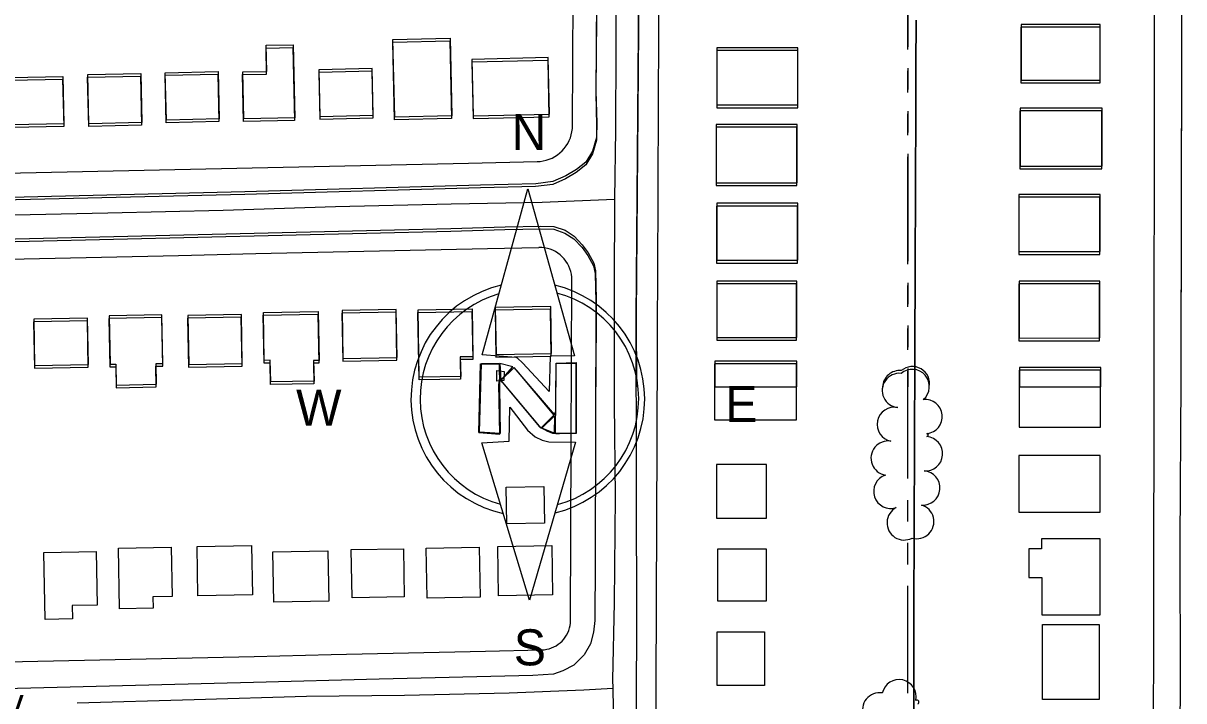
# Model space of a CAD drawing. Extents: x -25029 to 2274964, y -81170 to 687028.
# Drawn here: x 10847 to 11524, y -67627 to -67233 of the extents above; entities that cross this region are included whole.
import ezdxf

# ---------------------------------------------------------------- set-up
doc = ezdxf.new("R2010")
doc.units = 0
for name, color, linetype in [('81911BEA - RW_X_Fee_RW', 7, 'Continuous'), ('BLDG', 7, 'Continuous'), ('DIVISIONS', 7, 'Continuous'), ('DV_X_Corp_Line', 7, 'Continuous'), ('GE_X_CL_2000', 7, 'Continuous'), ('ROAD', 7, 'Continuous'), ('ROAD-NAME', 7, 'Continuous'), ('TI_NORTHA', 7, 'Continuous'), ('TREES', 7, 'Continuous')]:
    doc.layers.add(name, color=color, linetype=linetype)

msp = doc.modelspace()

# ---------------------------------------------------------------- linework, layer by layer
at = {"layer": '81911BEA - RW_X_Fee_RW'}
for p, q in [((11167.65, -67292.24), (11168.06, -67189.83)), ((11166.9, -67477.79), (11167.28, -67382.24)), ((11166.48, -67580.63), (11166.9, -67477.79))]:
    msp.add_line(p, q, dxfattribs=at)
for points in [[(11506.89, -67138.07), (11506.82, -67181.17), (11506.74, -67231.17), (11506.66, -67281.17), (11506.58, -67331.18), (11506.5, -67381.18)], [(11217.46, -67337.44), (11217.51, -67326.78), (11217.69, -67281.78), (11217.87, -67236.78), (11218.06, -67188.74)], [(11146.94, -67313.32), (11148.75, -67313.21), (11150.55, -67312.93), (11152.31, -67312.51), (11154.03, -67311.93), (11155.7, -67311.21), (11157.3, -67310.35), (11158.82, -67309.36), (11160.25, -67308.23), (11161.58, -67306.99), (11162.79, -67305.65), (11163.89, -67304.2), (11164.86, -67302.66), (11165.69, -67301.05), (11166.38, -67299.37), (11166.93, -67297.63), (11167.32, -67295.86), (11167.56, -67294.06), (11167.65, -67292.24)], [(10167.1, -67334.75), (10197.03, -67334.09), (10247.12, -67333), (10297.11, -67331.9), (10342.1, -67330.92), (10387.09, -67329.94), (10432.08, -67328.95), (10477.07, -67327.97), (10522.06, -67326.98), (10567.05, -67326), (10612.04, -67325.02), (10657.03, -67324.03), (10702.02, -67323.05), (10747.01, -67322.07), (10792.01, -67321.08), (10837, -67320.1), (10881.99, -67319.12), (10926.98, -67318.13), (10971.97, -67317.15), (11016.96, -67316.17), (11061.95, -67315.18), (11106.94, -67314.2), (11146.94, -67313.32)], [(11216.9, -67476.77), (11217.15, -67416.78), (11217.33, -67371.78), (11217.46, -67337.44)], [(10263.77, -67382.64), (10308.2, -67381.67), (10353.19, -67380.69), (10398.18, -67379.71), (10443.17, -67378.72), (10488.16, -67377.74), (10533.15, -67376.76), (10578.14, -67375.77), (10623.13, -67374.79), (10668.12, -67373.8), (10713.11, -67372.82), (10758.1, -67371.84), (10803.09, -67370.85), (10848.08, -67369.87), (10893.07, -67368.89), (10938.06, -67367.9), (10983.05, -67366.92), (11028.04, -67365.94), (11073.03, -67364.95), (11118.02, -67363.97), (11148.01, -67363.31)], [(11167.28, -67382.24), (11167.21, -67380.57), (11167, -67378.91), (11166.64, -67377.28), (11166.13, -67375.69), (11165.49, -67374.14), (11164.71, -67372.66), (11163.81, -67371.26), (11162.78, -67369.94), (11161.64, -67368.71), (11160.39, -67367.6), (11159.06, -67366.59), (11157.64, -67365.71), (11156.14, -67364.96), (11154.59, -67364.34), (11152.98, -67363.87), (11151.34, -67363.54), (11149.68, -67363.35), (11148.01, -67363.31)], [(11506.5, -67381.18), (11506.43, -67431.18), (11506.37, -67481.18), (11506.3, -67531.18), (11506.23, -67581.18), (11506.21, -67598.18)], [(11216.32, -67621.91), (11216.33, -67618.38), (11216.53, -67570.38), (11216.72, -67522.38), (11216.9, -67476.77)], [(11149.68, -67597.75), (11151.15, -67597.65), (11152.61, -67597.43), (11154.04, -67597.09), (11155.44, -67596.62), (11156.8, -67596.03), (11158.09, -67595.33), (11159.33, -67594.52), (11160.49, -67593.61), (11161.56, -67592.61), (11162.55, -67591.51), (11163.44, -67590.34), (11164.22, -67589.09), (11164.9, -67587.78), (11165.46, -67586.41), (11165.9, -67585.01), (11166.22, -67583.57), (11166.42, -67582.11), (11166.48, -67580.63)], [(10172.35, -67619.9), (10217.2, -67618.88), (10262.19, -67617.86), (10307.18, -67616.84), (10352.17, -67615.82), (10397.16, -67614.8), (10442.15, -67613.78), (10487.14, -67612.76), (10532.13, -67611.75), (10577.12, -67610.73), (10622.11, -67609.71), (10667.1, -67608.69), (10712.09, -67607.67), (10757.08, -67606.65), (10802.07, -67605.63), (10847.06, -67604.61), (10892.05, -67603.59), (10937.04, -67602.57), (10982.03, -67601.55), (11027.02, -67600.53), (11072.01, -67599.51), (11117, -67598.49), (11149.68, -67597.75)], [(11506.21, -67598.18), (11506.15, -67637.28), (11506.07, -67696.18), (11506, -67746.18), (11505.93, -67796.19), (11505.86, -67846.19), (11505.86, -67847.29)], [(11215.74, -67765.03), (11215.95, -67714.38), (11216.14, -67666.38), (11216.32, -67621.91)]]:
    msp.add_lwpolyline(points, dxfattribs=at)
at = {"layer": 'BLDG'}
for p, q in [((11298.3, -67429.5), (11250.56, -67429.51)), ((11250.56, -67429.51), (11250.56, -67444.55)), ((11298.3, -67444.54), (11298.3, -67429.5)), ((11475.52, -67433.16), (11428.1, -67433.17)), ((11428.1, -67433.17), (11428.1, -67444.52)), ((11475.52, -67444.52), (11475.52, -67433.16)), ((11250.56, -67444.55), (11298.3, -67444.54)), ((11428.1, -67444.52), (11475.52, -67444.52))]:
    msp.add_line(p, q, dxfattribs=at)
for points in [[(11429, -67267.47), (11475.16, -67267.47), (11475.16, -67235.01), (11429, -67235.01)], [(11429.11, -67265.86), (11475.27, -67265.85), (11475.26, -67233.39), (11429.1, -67233.4)], [(10989.47, -67260.77), (10989.13, -67245.55), (11004.78, -67245.21), (11005.71, -67287.72), (10976.06, -67288.37), (10975.46, -67261.07)], [(11096.17, -67243), (11097.16, -67288.25), (11063.87, -67288.98), (11062.88, -67243.73)], [(11096.27, -67241.43), (11097.27, -67286.68), (11063.98, -67287.41), (11062.98, -67242.16)], [(10989.36, -67262.33), (10989.03, -67247.11), (11004.68, -67246.77), (11005.6, -67289.28), (10975.95, -67289.93), (10975.35, -67262.63)], [(11251.67, -67281.88), (11298.9, -67281.88), (11298.9, -67248.61), (11251.67, -67248.61)], [(11251.78, -67280.29), (11299.01, -67280.28), (11299, -67247.01), (11251.77, -67247.02)], [(11020.42, -67286.92), (11051.53, -67286.23), (11050.94, -67259.07), (11019.82, -67259.76)], [(11109.64, -67288.17), (11154.08, -67287.2), (11153.37, -67254.32), (11108.92, -67255.29)], [(11109.75, -67286.6), (11154.19, -67285.62), (11153.48, -67252.74), (11109.03, -67253.72)], [(10839.87, -67265.84), (10870.45, -67265.17), (10871.05, -67292.76), (10840.47, -67293.42)], [(10839.98, -67264.3), (10870.56, -67263.63), (10871.16, -67291.22), (10840.58, -67291.88)], [(10885.02, -67264.17), (10915.86, -67263.5), (10916.49, -67292.15), (10885.65, -67292.82)], [(10885.13, -67262.62), (10915.97, -67261.95), (10916.6, -67290.6), (10885.76, -67291.27)], [(10960.89, -67262.36), (10961.49, -67290), (10930.78, -67290.67), (10930.18, -67263.03)], [(10961, -67260.81), (10961.6, -67288.45), (10930.89, -67289.12), (10930.29, -67261.48)], [(11020.31, -67288.48), (11051.42, -67287.8), (11050.83, -67260.64), (11019.71, -67261.32)], [(11428.34, -67317.53), (11476.22, -67317.53), (11476.22, -67283.76), (11428.34, -67283.76)], [(11428.45, -67315.92), (11476.33, -67315.91), (11476.33, -67282.14), (11428.45, -67282.15)], [(11251.45, -67325.72), (11298.55, -67325.71), (11298.55, -67291.62), (11251.45, -67291.63)], [(11251.34, -67327.31), (11298.44, -67327.31), (11298.44, -67293.22), (11251.34, -67293.22)], [(11427.82, -67365.73), (11475.08, -67365.72), (11475.08, -67332.45), (11427.82, -67332.46)], [(11251.63, -67372.37), (11298.8, -67372.37), (11298.8, -67339.16), (11251.63, -67339.16)], [(11251.75, -67370.78), (11298.92, -67370.77), (11298.92, -67337.56), (11251.75, -67337.57)], [(11427.7, -67367.34), (11474.96, -67367.34), (11474.96, -67334.07), (11427.7, -67334.07)], [(11251.67, -67417.32), (11298.22, -67417.32), (11298.22, -67384.54), (11251.67, -67384.54)], [(11251.8, -67415.73), (11298.35, -67415.72), (11298.34, -67382.94), (11251.79, -67382.95)], [(11427.85, -67417.67), (11474.83, -67417.67), (11474.83, -67384.58), (11427.85, -67384.58)], [(11427.98, -67416.06), (11474.96, -67416.05), (11474.95, -67382.96), (11427.97, -67382.97)], [(11019.39, -67400.62), (11019.92, -67429.09), (11016.74, -67429.14), (11016.96, -67441.21), (10991.73, -67441.67), (10991.5, -67429.07), (10987.98, -67429.14), (10987.47, -67401.2)], [(11033.71, -67429.48), (11065.33, -67428.91), (11064.82, -67400.94), (11033.2, -67401.52)], [(11033.84, -67427.92), (11065.46, -67427.34), (11064.94, -67399.37), (11033.32, -67399.96)], [(11108.95, -67400.69), (11109.46, -67428.53), (11102.11, -67428.66), (11102.31, -67439.99), (11078.19, -67440.43), (11077.48, -67401.27)], [(11109.07, -67399.12), (11109.59, -67426.96), (11102.24, -67427.09), (11102.44, -67438.42), (11078.32, -67438.86), (11077.6, -67399.7)], [(11123, -67427.17), (11155.28, -67426.59), (11154.78, -67399.3), (11122.51, -67399.88)], [(11123.13, -67425.6), (11155.41, -67425.01), (11154.9, -67397.72), (11122.63, -67398.31)], [(10853.97, -67433.55), (10885.35, -67432.98), (10884.86, -67406.02), (10853.48, -67406.59)], [(10854.1, -67432.01), (10885.48, -67431.43), (10884.98, -67404.47), (10853.6, -67405.05)], [(10897.97, -67432.86), (10901.38, -67432.8), (10901.6, -67445), (10924.98, -67444.57), (10924.76, -67432.49), (10928.75, -67432.41), (10928.23, -67404.06), (10897.45, -67404.62)], [(10898.1, -67431.31), (10901.51, -67431.25), (10901.73, -67443.45), (10925.11, -67443.02), (10924.89, -67430.94), (10928.88, -67430.86), (10928.35, -67402.51), (10897.57, -67403.07)], [(10943.82, -67433.05), (10975.02, -67432.48), (10974.5, -67403.92), (10943.3, -67404.49)], [(10943.95, -67431.5), (10975.15, -67430.92), (10974.62, -67402.36), (10943.42, -67402.94)], [(11019.27, -67402.18), (11019.79, -67430.65), (11016.61, -67430.7), (11016.83, -67442.77), (10991.6, -67443.23), (10991.37, -67430.63), (10987.85, -67430.7), (10987.35, -67402.76)], [(11250.43, -67463.68), (11298.17, -67463.68), (11298.17, -67431.1), (11250.43, -67431.1)], [(11427.97, -67467.99), (11475.39, -67467.99), (11475.39, -67434.78), (11427.97, -67434.78)], [(11427.68, -67517.62), (11475.18, -67517.62), (11475.18, -67484.6), (11427.68, -67484.6)], [(11280.61, -67520.97), (11280.61, -67489.76), (11251.51, -67489.76), (11251.51, -67520.97)], [(11151, -67502.56), (11151.39, -67523.9), (11129.34, -67524.3), (11128.95, -67502.96)], [(11441.03, -67533.16), (11441.03, -67538.98), (11433.66, -67538.98), (11433.66, -67555.57), (11441.2, -67555.57), (11441.2, -67577.34), (11475.14, -67577.34), (11475.14, -67533.16)], [(10890.04, -67540.39), (10890.61, -67571.72), (10876, -67571.99), (10876.14, -67579.72), (10860.23, -67580.01), (10859.52, -67540.95)], [(10933.77, -67537.96), (10934.29, -67566.6), (10923.01, -67566.81), (10923.13, -67573.41), (10903.56, -67573.77), (10902.92, -67538.52)], [(10980.6, -67536.94), (10981.12, -67565.62), (10949.32, -67566.2), (10948.8, -67537.52)], [(11025, -67540), (11025.53, -67569.43), (10993.54, -67570.01), (10993, -67540.58)], [(11069.07, -67538.82), (11069.58, -67566.95), (11039.17, -67567.5), (11038.66, -67539.37)], [(11113.18, -67537.98), (11113.71, -67567.14), (11082.89, -67567.7), (11082.36, -67538.54)], [(11155.51, -67537.01), (11156.03, -67565.61), (11124.57, -67566.18), (11124.05, -67537.58)], [(11280.5, -67538.81), (11280.5, -67569.36), (11252.4, -67569.36), (11252.4, -67538.81)], [(11474.61, -67582.91), (11474.61, -67626.68), (11441.53, -67626.68), (11441.53, -67582.91)], [(11279.44, -67587.22), (11279.44, -67618.5), (11252.03, -67618.5), (11252.03, -67587.22)]]:
    msp.add_lwpolyline(points, close=True, dxfattribs=at)
at = {"layer": 'DIVISIONS'}
for p, q in [((11363.24, -67246.35), (11363.24, -67183.85)), ((11363.14, -67247.95), (11363.14, -67185.45)), ((11363.25, -67271.35), (11363.25, -67258.85)), ((11363.14, -67272.95), (11363.14, -67260.45)), ((11363.14, -67297.95), (11363.14, -67285.45)), ((11363.25, -67296.35), (11363.25, -67283.85)), ((11363.14, -67372.95), (11363.14, -67310.45)), ((11363.26, -67371.35), (11363.25, -67308.85)), ((11363.14, -67397.95), (11363.14, -67385.45)), ((11363.26, -67396.35), (11363.26, -67383.85)), ((11363.14, -67422.95), (11363.14, -67410.45)), ((11363.27, -67421.35), (11363.26, -67408.85)), ((11363.27, -67444.53), (11363.27, -67433.85)), ((11363.14, -67497.95), (11363.14, -67435.45)), ((11363.14, -67522.95), (11363.14, -67510.45)), ((11363.14, -67547.95), (11363.14, -67535.45)), ((11363.14, -67622.95), (11363.14, -67560.45))]:
    msp.add_line(p, q, dxfattribs=at)
at = {"layer": 'DV_X_Corp_Line'}
for p, q in [((11367.9, -67230.97), (11367.87, -67237.38)), ((11367.9, -67230.97), (11367.87, -67237.38)), ((11367.87, -67237.38), (11367.9, -67230.97)), ((11367.87, -67237.38), (11367.9, -67230.97)), ((11367.87, -67237.38), (11367.81, -67251.52)), ((11367.87, -67237.38), (11367.81, -67251.52)), ((11367.81, -67251.52), (11367.87, -67237.38)), ((11367.81, -67251.52), (11367.87, -67237.38)), ((11367.81, -67251.52), (11367.7, -67280.97)), ((11367.81, -67251.52), (11367.7, -67280.97)), ((11367.7, -67280.97), (11367.81, -67251.52)), ((11367.7, -67280.97), (11367.81, -67251.52)), ((11367.69, -67282.38), (11367.51, -67327.38)), ((11367.69, -67282.38), (11367.51, -67327.38)), ((11367.51, -67327.38), (11367.69, -67282.38)), ((11367.51, -67327.38), (11367.69, -67282.38)), ((11367.7, -67280.97), (11367.69, -67282.38)), ((11367.7, -67280.97), (11367.69, -67282.38)), ((11367.69, -67282.38), (11367.7, -67280.97)), ((11367.69, -67282.38), (11367.7, -67280.97)), ((11367.49, -67330.98), (11367.33, -67372.38)), ((11367.49, -67330.98), (11367.33, -67372.38)), ((11367.33, -67372.38), (11367.49, -67330.98)), ((11367.33, -67372.38), (11367.49, -67330.98)), ((11367.51, -67327.38), (11367.49, -67330.98)), ((11367.51, -67327.38), (11367.49, -67330.98)), ((11367.49, -67330.98), (11367.51, -67327.38)), ((11367.49, -67330.98), (11367.51, -67327.38)), ((11367.33, -67372.38), (11367.29, -67380.98)), ((11367.33, -67372.38), (11367.29, -67380.98)), ((11367.29, -67380.98), (11367.33, -67372.38)), ((11367.29, -67380.98), (11367.33, -67372.38)), ((11367.29, -67380.98), (11367.15, -67417.38)), ((11367.29, -67380.98), (11367.15, -67417.38)), ((11367.15, -67417.38), (11367.29, -67380.98)), ((11367.15, -67417.38), (11367.29, -67380.98)), ((11367.15, -67417.38), (11367.09, -67430.98)), ((11367.15, -67417.38), (11367.09, -67430.98)), ((11367.09, -67430.98), (11367.15, -67417.38)), ((11367.09, -67430.98), (11367.15, -67417.38)), ((11367.09, -67430.98), (11366.92, -67473.73)), ((11367.09, -67430.98), (11366.92, -67473.73)), ((11366.92, -67473.73), (11367.09, -67430.98)), ((11366.92, -67473.73), (11367.09, -67430.98)), ((11366.92, -67473.73), (11366.89, -67480.98)), ((11366.92, -67473.73), (11366.89, -67480.98)), ((11366.89, -67480.98), (11366.92, -67473.73)), ((11366.89, -67480.98), (11366.92, -67473.73)), ((11366.89, -67480.98), (11366.72, -67522.98)), ((11366.89, -67480.98), (11366.72, -67522.98)), ((11366.72, -67522.98), (11366.89, -67480.98)), ((11366.72, -67522.98), (11366.89, -67480.98)), ((11366.72, -67522.98), (11366.69, -67530.98)), ((11366.72, -67522.98), (11366.69, -67530.98)), ((11366.69, -67530.98), (11366.72, -67522.98)), ((11366.69, -67530.98), (11366.72, -67522.98)), ((11366.69, -67530.98), (11366.53, -67570.98)), ((11366.69, -67530.98), (11366.53, -67570.98)), ((11366.53, -67570.98), (11366.69, -67530.98)), ((11366.53, -67570.98), (11366.69, -67530.98)), ((11366.53, -67570.98), (11366.52, -67580.98)), ((11366.53, -67570.98), (11366.52, -67580.98)), ((11366.52, -67580.98), (11366.53, -67570.98)), ((11366.52, -67580.98), (11366.53, -67570.98)), ((11366.52, -67580.98), (11366.51, -67618.98)), ((11366.52, -67580.98), (11366.51, -67618.98)), ((11366.51, -67618.98), (11366.52, -67580.98)), ((11366.51, -67618.98), (11366.52, -67580.98)), ((11366.51, -67618.98), (11366.51, -67637.08)), ((11366.51, -67618.98), (11366.51, -67637.08)), ((11366.51, -67637.08), (11366.51, -67618.98)), ((11366.51, -67637.08), (11366.51, -67618.98))]:
    msp.add_line(p, q, dxfattribs=at)
at = {"layer": 'GE_X_CL_2000'}
for points in [[(11192.65, -67187.86), (11192.86, -67247.71), (11192.63, -67294.71), (11192.08, -67335.14)], [(10833.18, -67344.56), (10896.74, -67343.05), (10964.09, -67341.66), (11029.45, -67339.53), (11096.94, -67337.92), (11150.03, -67336.87), (11192.08, -67335.14)], [(11192.08, -67335.14), (11191.96, -67385.45), (11191.97, -67454.11), (11192.41, -67508.43), (11191.85, -67570.23), (11191.02, -67615.19), (11191.1, -67620.11)], [(10878.99, -67628.65), (10947.16, -67626.6), (11012.63, -67624.71), (11069.75, -67624.12), (11130.72, -67622.86), (11174.19, -67621.07), (11191.1, -67620.11)], [(11191.1, -67620.11), (11191.86, -67667.61), (11190.66, -67837.09), (11191.42, -67888.5), (11191.32, -67912.35)]]:
    msp.add_lwpolyline(points, dxfattribs=at)
at = {"layer": 'ROAD'}
for points in [[(11523.86, -66822.52), (11523.33, -66911.14), (11522.95, -67003.82), (11523.09, -67082.56), (11522.74, -67166.61), (11522.31, -67338.29), (11522.14, -67440.68), (11521.68, -67535.37), (11521.72, -67618.11), (11521.2, -67692.96)], [(11523.91, -66820.9), (11523.39, -66909.52), (11523.02, -67002.2), (11523.17, -67080.94), (11522.83, -67164.99), (11522.43, -67336.67), (11522.27, -67439.06), (11522.24, -67444.51)], [(11203.86, -67769.03), (11205.19, -67589.23), (11204.82, -67404.47), (11206.49, -67190.44), (11181.9, -67189.62), (11181.17, -67273.67), (11181.67, -67292.33), (11181.52, -67300.84), (11179.19, -67308.76), (11175.37, -67315.11), (11169.82, -67319.56), (11163.58, -67323.25), (11156.1, -67326.55), (11146.07, -67327.83), (11113.96, -67328.5), (10976.6, -67332.43), (10734.96, -67338.17), (10591.48, -67341.09), (10374.12, -67346.2), (10251.64, -67349.07)], [(11205.03, -67444.55), (11204.94, -67402.89), (11206.59, -67188.86), (11182, -67188.04), (11181.28, -67272.09), (11181.78, -67290.75), (11181.63, -67299.26), (11179.3, -67307.18), (11175.48, -67313.53), (11169.93, -67317.98), (11163.69, -67321.67), (11156.21, -67324.97), (11146.18, -67326.25), (11114.07, -67326.93), (10976.72, -67330.87), (10735.08, -67336.64), (10591.6, -67339.58), (10374.24, -67344.72), (10251.76, -67347.6)], [(10268.63, -67372.14), (10446.05, -67367.66), (10628.91, -67363.18), (10801.69, -67359.35), (11096.74, -67352.23), (11128.29, -67351.3), (11149.26, -67350.81), (11156.77, -67351.08), (11163.26, -67353.33), (11168.6, -67356.77), (11173.31, -67361.82), (11176.77, -67366.36), (11180.02, -67372.47), (11181.04, -67376.92), (11181.37, -67393.45), (11181.22, -67444.55)], [(10801.57, -67360.88), (11096.62, -67353.8), (11128.17, -67352.87), (11149.14, -67352.39), (11156.65, -67352.66), (11163.14, -67354.91), (11168.48, -67358.35), (11173.19, -67363.4), (11176.65, -67367.94), (11179.9, -67374.05), (11180.92, -67378.5), (11181.25, -67395.03), (11180.78, -67546.61), (11180.62, -67580.66), (11179.92, -67587.35), (11178.16, -67594.27), (11174.47, -67600.62), (11168.34, -67606.63), (11162.04, -67610.01), (11156.64, -67611.89), (11144.49, -67612.77), (11055.03, -67614.8), (10981.72, -67616.81), (10851.82, -67620.12), (10704.2, -67623.69)]]:
    msp.add_lwpolyline(points, dxfattribs=at)
at = {"layer": 'TI_NORTHA'}
for p, q in [((11134.92, -67434.91), (11156.68, -67460.95)), ((11124.81, -67440.07), (11124.76, -67442.73)), ((11126.59, -67441.87), (11148.35, -67467.91)), ((11156.68, -67460.95), (11157.9, -67458.9))]:
    msp.add_line(p, q, dxfattribs=at)
for points in [[(11114.96, -67425.96), (11141.56, -67329.14), (11168.73, -67426.49), (11154.55, -67426.57), (11153.93, -67447.24), (11138.53, -67430.46), (11135.61, -67427.75), (11134.73, -67427.44), (11114.96, -67425.96)], [(11113.1, -67471.21), (11114.01, -67431.05), (11124.94, -67431.21)], [(11157.9, -67458.9), (11158.03, -67430.83), (11169.55, -67430.71), (11169.52, -67471.78), (11159.77, -67471.92)], [(11126.59, -67441.87), (11125.91, -67440.75), (11124.81, -67440.07), (11124.81, -67440.07)], [(11113.1, -67471.21), (11125.2, -67471.99), (11124.76, -67442.73)], [(11142.62, -67568.82), (11114.76, -67477.08), (11130.74, -67476.14), (11131.04, -67456.35), (11141.47, -67469.81), (11145.85, -67473.72), (11149.96, -67475.55), (11153.78, -67476.5), (11169.44, -67476.74), (11142.62, -67568.82)], [(11156.68, -67460.95), (11157.16, -67460.64), (11157.16, -67460.64)], [(11148.35, -67467.91), (11150.85, -67469.21), (11153.05, -67470.35), (11155.92, -67471.49), (11159.77, -67471.92)]]:
    msp.add_lwpolyline(points, dxfattribs=at)
for points in [[(11113.35, -67470.98), (11114.49, -67430.85), (11124.92, -67430.98), (11125.53, -67471.79)], [(11123.46, -67441.16), (11123.54, -67434.95), (11127.74, -67435.67), (11127.68, -67440.77)], [(11125.36, -67430.98), (11125.91, -67440.75), (11132.88, -67432.85)], [(11125.91, -67440.75), (11149.08, -67468.53), (11157.16, -67460.64), (11133.54, -67433.3)], [(11169.72, -67430.41), (11169.67, -67471.66), (11157.7, -67471.51), (11158.19, -67430.71)], [(11149.75, -67468.54), (11157.15, -67461.31), (11157.03, -67471.51)]]:
    msp.add_lwpolyline(points, close=True, dxfattribs=at)
for centre, radius, start, end in [((11141.6, -67451.64), 68.12, 103.12934, 257.84271), ((11141.6, -67451.64), 68.12, 283.45543, 76.727), ((11142.49, -67451.51), 63.7, 106.17329, 254.66933), ((11142.49, -67451.51), 63.7, 284.88878, 75.44283)]:
    msp.add_arc(centre, radius, start, end, dxfattribs=at)
at = {"layer": 'TREES'}
for centre, radius, start, end in [((11365.61, -67444.29), 10, 310.43301, 130.43301), ((11365.74, -67442.68), 10, 349.32648, 130.44001), ((11358.16, -67446.63), 10, 84.46118, 264.46118), ((11358.29, -67445.02), 10, 84.46818, 177.20792), ((11373.12, -67461.85), 10, 275.91026, 95.91026), ((11355.18, -67466.38), 10, 78.40287, 258.40287), ((11373.37, -67483.51), 10, 265.49556, 85.49556), ((11374.16, -67472.66), 0.872, 270.20676, 90.20676), ((11351.59, -67486.05), 10, 80.91574, 260.91574), ((11371.8, -67503.44), 10, 265.49556, 85.49556), ((11353.17, -67505.41), 10, 108.40369, 288.40369), ((11360.94, -67523.77), 10, 117.43848, 297.43848), ((11368.28, -67523.03), 10, 254.11538, 74.11538), ((11357.97, -67625.03), 10, 347.60518, 167.60518), ((11346.63, -67632.75), 10, 80.91797, 260.91797), ((11368.36, -67628.22), 1.21, 300.61149, 120.61149)]:
    msp.add_arc(centre, radius, start, end, dxfattribs=at)

# ---------------------------------------------------------------- texts
at = {"layer": 'ROAD-NAME'}
msp.add_text('SHADY OAK AV.', height=15, rotation=1.39173, dxfattribs=at).set_placement((10698.86, -67642.6))
at = {"layer": 'TI_NORTHA'}
for s, p in [('N', (11132.12, -67306.6)), ('W', (11006.49, -67467.11)), ('E', (11256.69, -67465.03)), ('S', (11133.4, -67606.78))]:
    msp.add_text(s, height=21, dxfattribs=at).set_placement(p)

doc.saveas('drawing.dxf')
